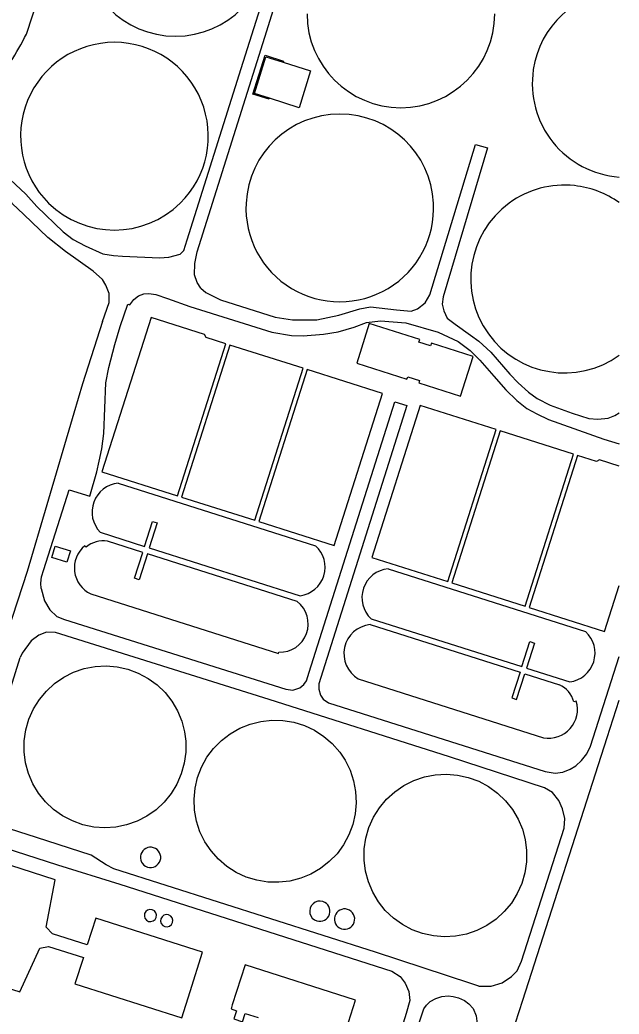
# Model space of a CAD drawing. Extents: x 130998 to 133001, y 398999 to 403002.
# Drawn here: x 132842.3 to 133000, y 401286.6 to 401548.2 of the extents above; entities that cross this region are included whole.
import ezdxf

# ---------------------------------------------------------------- set-up
doc = ezdxf.new("R2010")
doc.units = 0
for name, color, linetype in [('gg-bbg-bassin', 7, 'Continuous'), ('gg-bbg-bijgebouw', 7, 'Continuous'), ('gg-bbg-bijgebouw onder overbouw', 7, 'Continuous'), ('gg-bbg-opslagtank', 7, 'Continuous'), ('gg-bbg-pand overbouw', 7, 'Continuous'), ('gg-kntw-bovenkant insteek waterloop', 7, 'Continuous'), ('gx-grn-maaiveld', 7, 'Continuous')]:
    doc.layers.add(name, color=color, linetype=linetype)

msp = doc.modelspace()

# ---------------------------------------------------------------- linework, layer by layer
at = {"layer": 'gg-bbg-bassin'}
for p, q in [((132977.41, 401535.09), (132977.42, 401535.14)), ((132868.14, 401426.32), (132920.09, 401409.83)), ((132859.36, 401409.82), (132859.68, 401409.44)), ((132939.2, 401403.74), (132991.19, 401387.24)), ((132931.3, 401374.82), (132980.1, 401359.32)), ((132988.73, 401368.95), (132988.09, 401368.77))]:
    msp.add_line(p, q, dxfattribs=at)
for points in [[(132863.88, 401429.3), (132883.75, 401422.99), (132896.45, 401462.99), (132891.32, 401464.62), (132890.89, 401465.44), (132876.78, 401469.92), (132863.88, 401429.3)], [(132884.85, 401422.64), (132904.1, 401416.53), (132916.8, 401456.53), (132897.55, 401462.64), (132884.85, 401422.64)], [(132905.2, 401416.18), (132925.03, 401409.88), (132937.73, 401449.89), (132917.9, 401456.18), (132905.2, 401416.18)], [(132934.93, 401406.74), (132954.9, 401400.4), (132967.6, 401440.4), (132947.63, 401446.74), (132934.93, 401406.74)], [(132956, 401400.05), (132975.25, 401393.94), (132987.95, 401433.94), (132968.7, 401440.05), (132956, 401400.05)], [(133000, 401430.8), (132994.84, 401432.44), (132994.08, 401432), (132989.05, 401433.6), (132976.35, 401393.59), (132996.17, 401387.3), (133000, 401399.35)], [(132863.4, 401413.39), (132875.1, 401409.67), (132877.18, 401416.23), (132878.42, 401415.84), (132876.34, 401409.28), (132916.01, 401396.69)], [(132915.27, 401395.16), (132875.83, 401407.68), (132873.68, 401400.88), (132872.44, 401401.27), (132874.6, 401408.07), (132865.34, 401411.01)], [(132860.94, 401397.16), (132910.3, 401381.49), (132910.42, 401381.85)], [(132934.73, 401390.62), (132974.39, 401378.03), (132976.48, 401384.63), (132977.72, 401384.24), (132975.62, 401377.64), (132987.04, 401374.01)], [(132934.45, 401389.08), (132973.91, 401376.55), (132971.77, 401369.79), (132973.01, 401369.4), (132975.15, 401376.15), (132984.27, 401373.26)]]:
    msp.add_lwpolyline(points, dxfattribs=at)
for centre, radius, start, end in [((132883.22, 401568.62), 24.7, 180, 360), ((133001.84, 401531.47), 24.7, 94.2806, 171.4723), ((132942.55, 401549.8), 24.7, 180, 0), ((132867.16, 401517.6), 24.7, 314.5604, 225.4396), ((133001.84, 401531.47), 24.7, 171.5854, 265.7203), ((132926.48, 401498.72), 24.7, 2.9709, 177.0291), ((132985.62, 401480.03), 24.7, 83.8533, 126.0286), ((132985.62, 401480.02), 24.71, 54.4056, 83.8522), ((132867.16, 401517.6), 24.7, 225.4394, 314.5606), ((132926.48, 401498.72), 24.7, 177.0299, 2.9701), ((132985.62, 401480.02), 24.7, 126.0252, 305.5989), ((132868.93, 401418.7), 7.67, 95.9579, 223.8064), ((132864.15, 401404.28), 6.83, 80.0279, 130.9566), ((132864.16, 401403.99), 7.55, 129.4324, 244.7853), ((132915.06, 401404.19), 7.56, 277.2294, 48.3), ((132939.87, 401396.19), 7.58, 95.0825, 227.2999), ((132910.72, 401389.28), 7.44, 267.6835, 52.2204), ((132935.24, 401381.42), 7.69, 95.915, 239.201), ((132986, 401381.6), 7.66, 277.817, 47.3842), ((132981.46, 401366.99), 6.87, 15.0427, 65.8308), ((132981.43, 401366.81), 7.61, 259.9515, 16.331)]:
    msp.add_arc(centre, radius, start, end, dxfattribs=at)
at = {"layer": 'gg-bbg-bijgebouw'}
for points in [[(132911.54, 401537.07), (132918.74, 401534.76), (132915.74, 401525.1), (132907.94, 401527.59)], [(132934.24, 401468.28), (132930.92, 401457.86), (132944.15, 401453.65), (132944.36, 401454.31), (132947.46, 401453.33), (132947.28, 401452.67), (132958.26, 401449.19), (132961.56, 401459.62), (132950.6, 401463.1), (132950.39, 401462.43), (132947.29, 401463.41), (132947.5, 401464.08), (132934.24, 401468.28)], [(132850.66, 401406.74), (132851.59, 401409.7), (132855.55, 401408.46), (132854.62, 401405.49), (132850.66, 401406.74)], [(132843.4, 401355.62), (132843.43, 401358.54), (132843.85, 401361.43), (132844.66, 401364.23), (132845.85, 401366.89), (132847.39, 401369.37), (132849.25, 401371.61), (132851.41, 401373.58), (132853.81, 401375.24), (132856.42, 401376.55), (132859.18, 401377.49), (132862.04, 401378.05), (132864.95, 401378.21), (132867.86, 401377.97), (132870.71, 401377.34), (132873.44, 401376.32), (132876.01, 401374.94), (132878.37, 401373.22), (132880.47, 401371.19), (132882.27, 401368.9), (132883.74, 401366.38), (132884.86, 401363.68), (132885.6, 401360.83), (132885.91, 401358.42), (132885.92, 401355.51), (132885.53, 401352.61), (132884.74, 401349.8), (132883.58, 401347.13), (132882.07, 401344.63), (132880.23, 401342.37), (132878.1, 401340.38), (132875.71, 401338.7), (132873.12, 401337.36), (132870.37, 401336.39), (132867.51, 401335.8), (132864.6, 401335.61), (132861.69, 401335.82), (132858.84, 401336.42), (132856.1, 401337.41), (132853.51, 401338.76), (132851.14, 401340.46), (132849.02, 401342.46), (132847.19, 401344.73), (132845.69, 401347.23), (132844.54, 401349.92), (132843.78, 401352.73), (132843.4, 401355.62)], [(132888.11, 401343.14), (132888.38, 401346.05), (132889.04, 401348.89), (132890.09, 401351.61), (132891.5, 401354.17), (132893.25, 401356.51), (132895.3, 401358.59), (132897.61, 401360.38), (132900.15, 401361.83), (132902.86, 401362.91), (132905.69, 401363.62), (132908.6, 401363.94), (132911.52, 401363.86), (132914.4, 401363.38), (132917.18, 401362.51), (132919.83, 401361.27), (132922.28, 401359.67), (132924.49, 401357.76), (132926.45, 401355.53), (132927.88, 401353.39), (132929.18, 401350.78), (132930.11, 401348.01), (132930.65, 401345.14), (132930.8, 401342.22), (132930.55, 401339.31), (132929.9, 401336.47), (132928.87, 401333.73), (132927.48, 401331.16), (132925.75, 401328.81), (132923.71, 401326.72), (132921.41, 401324.92), (132918.89, 401323.45), (132916.18, 401322.34), (132913.35, 401321.61), (132910.45, 401321.28), (132907.53, 401321.34), (132904.65, 401321.8), (132901.86, 401322.65), (132899.2, 401323.87), (132896.74, 401325.45), (132894.52, 401327.34), (132892.58, 401329.52), (132890.95, 401331.95), (132889.67, 401334.57), (132888.76, 401337.35), (132888.23, 401340.22), (132888.11, 401343.14)], [(132932.88, 401327.11), (132932.91, 401330.04), (132933.34, 401332.93), (132934.16, 401335.74), (132935.36, 401338.41), (132936.91, 401340.89), (132938.78, 401343.14), (132940.94, 401345.11), (132943.35, 401346.76), (132945.96, 401348.08), (132948.73, 401349.02), (132951.6, 401349.58), (132954.52, 401349.75), (132957.44, 401349.51), (132960.29, 401348.88), (132963.04, 401347.86), (132965.61, 401346.48), (132967.98, 401344.77), (132970.09, 401342.74), (132971.91, 401340.45), (132973.39, 401337.93), (132974.53, 401335.22), (132975.25, 401332.51), (132975.63, 401329.61), (132975.6, 401326.69), (132975.18, 401323.8), (132974.36, 401320.99), (132973.17, 401318.31), (132971.63, 401315.83), (132969.76, 401313.58), (132967.61, 401311.6), (132965.2, 401309.94), (132962.59, 401308.61), (132959.83, 401307.66), (132956.96, 401307.1), (132954.04, 401306.93), (132951.12, 401307.15), (132948.27, 401307.78), (132945.52, 401308.79), (132942.94, 401310.16), (132940.57, 401311.87), (132938.45, 401313.89), (132936.63, 401316.18), (132935.14, 401318.69), (132934, 401321.39), (132933.24, 401324.21), (132932.88, 401327.11)], [(132887.08, 401292.57), (132890.35, 401302.85), (132862.22, 401311.8), (132860.01, 401304.84), (132850.82, 401307.75), (132849.21, 401309.51), (132851.59, 401321.89), (132833.79, 401327.61), (132834.24, 401328.98), (132834.68, 401328.83), (132835.46, 401331.23)], [(132824.89, 401297.94), (132842.28, 401292.45), (132847.48, 401303.91), (132849.81, 401304.42), (132858.97, 401301.51), (132856.76, 401294.57), (132884.9, 401285.63), (132887.08, 401292.57)], [(132911.49, 401283.59), (132926.91, 401278.68), (132930.6, 401290.29), (132901.53, 401299.52), (132898.18, 401289.02), (132897.84, 401287.94), (132899.25, 401287.49), (132898.55, 401285.35), (132900.86, 401284.6), (132901.56, 401286.76), (132905, 401285.66)]]:
    msp.add_lwpolyline(points, dxfattribs=at)
at = {"layer": 'gg-bbg-bijgebouw onder overbouw'}
msp.add_lwpolyline([(132907.94, 401527.59), (132903.98, 401528.85), (132907.03, 401538.52), (132911.54, 401537.07)], dxfattribs=at)
at = {"layer": 'gg-bbg-opslagtank'}
for centre, radius, start, end in [((132876.67, 401327.84), 2.67, 72.3462, 252.3462), ((132876.67, 401327.84), 2.67, 252.3462, 72.3462), ((132876.63, 401312.54), 1.61, 72.3406, 252.3406), ((132876.63, 401312.54), 1.61, 252.3406, 72.3406), ((132921.22, 401313.67), 2.67, 72.3257, 252.3257), ((132921.22, 401313.67), 2.67, 252.3257, 72.3257), ((132927.73, 401311.6), 2.67, 72.3462, 252.3462), ((132927.73, 401311.6), 2.67, 252.3462, 72.3462), ((132880.91, 401311.17), 1.61, 72.3691, 252.346), ((132880.91, 401311.18), 1.61, 252.3799, 72.3352)]:
    msp.add_arc(centre, radius, start, end, dxfattribs=at)
at = {"layer": 'gg-bbg-pand overbouw'}
msp.add_lwpolyline([(132907.94, 401527.59), (132907.85, 401527.3), (132903.62, 401528.67), (132906.87, 401538.9), (132911.64, 401537.38), (132911.54, 401537.07)], dxfattribs=at)
at = {"layer": 'gg-kntw-bovenkant insteek waterloop'}
msp.add_line((132844, 401544.48), (132858.05, 401587.17), dxfattribs=at)
msp.add_arc((132785.79, 401573.12), 64.87, 318.9045, 333.8023, dxfattribs=at)
at = {"layer": 'gx-grn-maaiveld'}
for points in [[(132889.92, 401477.61), (132888.9, 401479.12), (132888.23, 401481.12), (132888.35, 401484.09), (132888.9, 401487.16), (132907.26, 401545.34), (132913.24, 401564.55), (132914.43, 401566.9), (132916.36, 401569.41), (132918.59, 401571.83), (132921.25, 401574.17), (132923.87, 401576.01), (132927.12, 401577.66), (132930.92, 401578.86), (132935.11, 401579.55), (132938.81, 401579.8), (132943.9, 401579.11), (132979.69, 401567.7), (133000, 401561.28)], [(132785.86, 401530.77), (132784.9, 401527.57), (132821.24, 401517.25), (132827.03, 401515), (132833.72, 401510.65), (132838.37, 401507.46), (132843.79, 401502.33), (132846.69, 401499.13), (132853.68, 401492.39), (132856.27, 401490.39), (132859.45, 401488.71), (132864.14, 401486.67), (132866.92, 401486.21), (132869.25, 401486.01), (132878.99, 401485.55), (132881.51, 401485.73), (132884.48, 401486.58), (132885.41, 401487.52), (132886.29, 401490.3), (132900.52, 401535.38), (132910.04, 401565.68)], [(132864.05, 401468.81), (132865.79, 401473.83), (132865.79, 401476.23), (132864.9, 401478.37), (132864.05, 401479.87), (132861.6, 401482.1), (132854.29, 401487.3), (132849.65, 401490.97), (132843.29, 401496.96), (132840.27, 401499.88), (132829.01, 401509.38), (132826.47, 401511.23), (132824.17, 401512.43), (132811.59, 401516.48), (132786.8, 401523.44), (132783.9, 401522), (132764.64, 401461.27), (132753.25, 401425.51)], [(132945.22, 401471.6), (132946.92, 401472.21), (132948.97, 401473.73), (132950.2, 401475.87), (132962.2, 401515.45), (132965.37, 401514.51), (132953.65, 401475.29), (132953.4, 401473.37), (132953.88, 401471.63), (132954.77, 401469.72), (132956.83, 401468.11)], [(132868.67, 401467.51), (132870.68, 401473.42), (132871.25, 401473.19), (132872.28, 401474.62), (132873.45, 401475.56), (132874.85, 401476.13), (132876.19, 401476.22), (132878.01, 401475.93), (132881.15, 401474.9), (132887.02, 401472.76), (132908.59, 401466.02), (132913.74, 401465.12), (132916.84, 401465.04), (132922.21, 401465.47), (132926.06, 401466.15), (132930.25, 401467.33), (132933.48, 401468.58), (132937.21, 401469.04), (132943.88, 401468.5), (132952.39, 401466.07), (132957.61, 401463.55), (132960.78, 401461.18), (132963.37, 401458.64), (132967.04, 401454.47), (132970.18, 401450.9), (132973.06, 401448.08), (132975.74, 401445.99), (132978.32, 401444.54), (132981.42, 401443.09), (132995.94, 401437.92), (133000, 401436.67)], [(132889.92, 401477.61), (132891.23, 401476.5), (132895.05, 401474.55), (132909.49, 401469.99), (132914.03, 401469.24), (132920.42, 401469.24), (132926.18, 401470.47), (132931.79, 401472.18), (132934.53, 401472.72), (132941.36, 401471.93), (132945.22, 401471.6)], [(132864.05, 401468.81), (132858.75, 401452.44), (132856.51, 401444.7), (132849.33, 401420.58), (132844.19, 401403.09), (132808.16, 401292.71), (132807.02, 401290.18), (132805.51, 401288.11), (132803.6, 401286.45), (132800.95, 401285.18), (132798.82, 401284.91), (132796.21, 401284.88), (132794.08, 401285.4), (132791.25, 401286.39), (132790.96, 401285.49), (132722.06, 401308.24)], [(132847.85, 401398.54), (132847.8, 401399.98), (132847.96, 401401.68), (132848.58, 401403.58), (132855.24, 401424.51), (132860.67, 401422.9), (132862.52, 401429.25), (132863.16, 401432.11), (132863.85, 401435.3), (132864.33, 401439.35), (132864.89, 401452.73), (132865.66, 401456.7), (132867.25, 401462.83), (132868.67, 401467.51)], [(132956.83, 401468.11), (132960.92, 401465.28), (132963.03, 401463.63)], [(132963.03, 401463.63), (132966.21, 401460.79), (132971.26, 401454.96), (132973.44, 401452.67), (132976.18, 401450.24), (132978.41, 401448.59), (132981.86, 401446.79), (132987.65, 401444.73), (132991.99, 401443.29), (132994.39, 401443.14), (132997.08, 401443.44), (132998.89, 401444.11), (133000, 401444.83)], [(132847.85, 401398.54), (132848.73, 401395.31), (132850.19, 401392.94), (132852.01, 401391.25), (132853.98, 401390.4), (132912.25, 401372.07), (132914.11, 401371.84), (132915.93, 401372.44), (132917.05, 401373.35), (132917.7, 401374.29), (132918.42, 401376.58), (132940.95, 401447.7), (132944.15, 401446.7), (132920.98, 401373.47), (132920.95, 401372.13), (132921.4, 401370.56), (132922.12, 401369.5), (132923.46, 401368.47), (132980.52, 401350.4), (132983.17, 401350.03), (132985.14, 401350.23), (132987.11, 401351.03), (132988.57, 401351.89), (132990.14, 401353.32), (132991.53, 401355.12), (132992.48, 401357.14), (133000, 401380.73)], [(132963.08, 401293.98), (132966.32, 401293.98), (132969.23, 401294.81), (132971.65, 401296.49), (132973.2, 401298), (132974.34, 401300.55), (132985.57, 401335.56), (132985.68, 401338.1), (132985.12, 401340.59), (132984.09, 401342.84), (132982.46, 401344.87), (132980.39, 401346.12), (132955.31, 401354.26), (132907.88, 401369.39), (132851.64, 401387.04), (132849.27, 401387.12), (132847.23, 401386.29), (132845.2, 401384.79), (132842.83, 401381.53), (132842.32, 401380.44)], [(132963.08, 401293.98), (132960.96, 401294.65), (132935.9, 401302.89), (132867.03, 401324.79), (132864.99, 401325.83), (132860.99, 401328.45), (132846.64, 401333.05), (132837.32, 401336.04), (132835.93, 401336.87), (132834.08, 401338.44), (132833.12, 401339.61), (132832.19, 401341.11), (132831.59, 401342.73), (132831.36, 401344.58), (132831.87, 401346.7), (132833.77, 401353.08), (132842.32, 401380.44)], [(132974.69, 401290.28), (132996.85, 401359.34), (133000, 401369.16)], [(132835.46, 401331.23), (132852.18, 401325.83), (132868.57, 401320.78), (132940.2, 401297.89), (132942.38, 401296.45), (132943.7, 401294.75), (132944.66, 401292.56), (132944.93, 401290.19), (132943.98, 401286.74), (132940.49, 401275.79)], [(132939.2, 401258.66), (132945.48, 401278.45), (132948.6, 401287.99), (132949.3, 401288.98), (132950.25, 401289.89), (132951.79, 401290.72), (132953.3, 401291.21), (132955.01, 401291.39), (132956.34, 401291.21), (132957.75, 401290.86), (132959.26, 401290.18), (132960.44, 401289.31), (132961.61, 401288.06), (132962.33, 401286.18), (132962.58, 401284.76), (132962.4, 401282.94), (132961.59, 401280.44), (132960.55, 401277.42), (132966.46, 401275.45), (132964.12, 401268.49)], [(132970.79, 401278.37), (132974.69, 401290.28)]]:
    msp.add_lwpolyline(points, dxfattribs=at)

doc.saveas('drawing.dxf')
